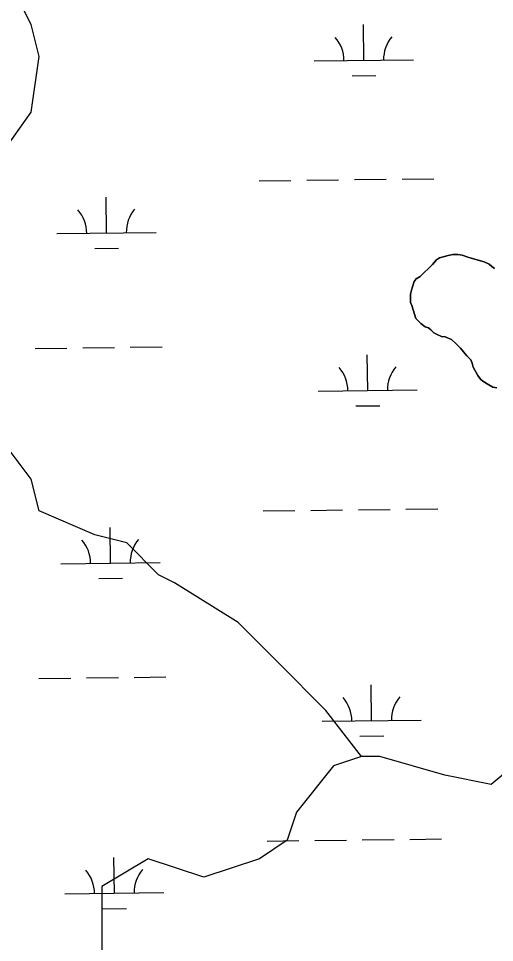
# Model space of a CAD drawing. Extents: x 3694830 to 3732949, y 415201 to 440970.
# Drawn here: x 3700126 to 3700606, y 433138 to 434069 of the extents above; entities that cross this region are included whole.
import ezdxf

# ---------------------------------------------------------------- set-up
doc = ezdxf.new("R2010")
doc.units = 0
doc.layers.add('V-TOPO-SHOR', color=7, linetype='Continuous')
doc.layers.add('V-WETL-SWMP', color=7, linetype='Continuous')

msp = doc.modelspace()

# ---------------------------------------------------------------- linework, layer by layer
at = {"layer": 'V-TOPO-SHOR'}
for points in [[(3700471.87, 433325.24), (3700436.16, 433371.86), (3700387.94, 433420.08), (3700347.76, 433460.26), (3700283.47, 433500.44), (3700267.4, 433508.48), (3700235.26, 433540.62), (3700203.11, 433548.66), (3700146.86, 433572.77), (3700138.82, 433604.91), (3700114.71, 433637.06), (3700082.57, 433645.09), (3700042.39, 433661.16), (3700042.39, 433701.35), (3700058.46, 433741.53), (3700098.64, 433781.71), (3700098.64, 433821.89), (3700098.64, 433870.11), (3700098.64, 433918.32), (3700138.82, 433974.58), (3700146.86, 434030.83), (3700138.82, 434062.97), (3700122.75, 434095.12), (3700088.42, 434129.54)], [(3700606.2, 433817.25), (3700603.48, 433819.09), (3700600.76, 433821.38), (3700595.76, 433823.67), (3700580.29, 433828.29), (3700573.47, 433830.6), (3700568.92, 433831.07), (3700563.91, 433831.09), (3700559.36, 433830.2), (3700550.7, 433827.96), (3700547.5, 433825.7), (3700543.38, 433821.16), (3700531.04, 433808.92), (3700526.93, 433806.66), (3700525.09, 433803.94), (3700523.25, 433798.48), (3700522.33, 433795.3), (3700521.4, 433791.21), (3700521.36, 433783.01), (3700522.71, 433779.82), (3700526.76, 433766.6), (3700531.74, 433761.56), (3700536.28, 433758.36), (3700539.47, 433757.43), (3700541.73, 433755.15), (3700544.91, 433752.4), (3700548.09, 433750.57), (3700552.64, 433748.73), (3700556.27, 433748.26), (3700562.64, 433745.5), (3700567.17, 433741.38), (3700571.71, 433736.8), (3700574.88, 433733.15), (3700578.05, 433729.04), (3700582.13, 433724.92), (3700583.48, 433721.73), (3700584.38, 433717.63), (3700589.35, 433709.41), (3700592.07, 433705.76), (3700594.33, 433703.47), (3700600.24, 433699.8), (3700604.33, 433697.51), (3700608.42, 433697.03)], [(3700660.19, 433345.29), (3700602.8, 433297.18), (3700556.04, 433306.54), (3700490.58, 433325.24), (3700471.87, 433325.24), (3700443.81, 433315.89), (3700406.4, 433269.13), (3700397.05, 433241.07), (3700369, 433222.36), (3700312.88, 433203.66), (3700256.77, 433222.36), (3700210, 433194.31), (3700210, 433147.55), (3700210, 433128.84)]]:
    msp.add_lwpolyline(points, dxfattribs=at)
at = {"layer": 'V-WETL-SWMP'}
for p, q in [((3700474.25, 434026.84), (3700473.82, 434062.84)), ((3700424.25, 434026.24), (3700524.25, 434027.44)), ((3700462.44, 434011.27), (3700486.43, 434011.55)), ((3700368.85, 433905.5), (3700400.84, 433905.88)), ((3700416.84, 433906.07), (3700448.84, 433906.46)), ((3700464.84, 433906.65), (3700496.84, 433907.03)), ((3700512.84, 433907.22), (3700544.83, 433907.6)), ((3700214.87, 433852.92), (3700214.44, 433888.92)), ((3700164.87, 433852.32), (3700264.87, 433853.52)), ((3700203.06, 433837.35), (3700227.05, 433837.63)), ((3700142.85, 433736.62), (3700174.84, 433737)), ((3700190.84, 433737.19), (3700222.84, 433737.57)), ((3700238.84, 433737.77), (3700270.84, 433738.15)), ((3700478.22, 433694.19), (3700477.79, 433730.18)), ((3700428.22, 433693.59), (3700528.22, 433694.78)), ((3700466.4, 433678.61), (3700490.4, 433678.9)), ((3700372.81, 433572.85), (3700404.81, 433573.23)), ((3700420.81, 433573.42), (3700452.81, 433573.8)), ((3700468.81, 433574), (3700500.81, 433574.38)), ((3700516.8, 433574.57), (3700548.8, 433574.95)), ((3700218.84, 433520.27), (3700218.41, 433556.27)), ((3700168.84, 433519.67), (3700268.84, 433520.86)), ((3700207.02, 433504.7), (3700231.02, 433504.98)), ((3700146.81, 433403.97), (3700178.81, 433404.35)), ((3700194.81, 433404.54), (3700226.81, 433404.92)), ((3700242.81, 433405.11), (3700274.8, 433405.5)), ((3700482.19, 433361.54), (3700481.76, 433397.53)), ((3700432.19, 433360.94), (3700532.18, 433362.13)), ((3700470.37, 433345.96), (3700494.37, 433346.25)), ((3700472.78, 433241.34), (3700504.77, 433241.73)), ((3700520.77, 433241.92), (3700552.77, 433242.3)), ((3700376.78, 433240.2), (3700408.78, 433240.58)), ((3700424.78, 433240.77), (3700456.78, 433241.15)), ((3700222.81, 433187.62), (3700222.38, 433223.61)), ((3700172.81, 433187.02), (3700272.8, 433188.21)), ((3700210.99, 433172.04), (3700234.99, 433172.33))]:
    msp.add_line(p, q, dxfattribs=at)
for points in [[(3700606.2, 433817.25), (3700603.48, 433819.09), (3700600.76, 433821.38), (3700595.76, 433823.67), (3700580.29, 433828.29), (3700573.47, 433830.6), (3700568.92, 433831.07), (3700563.91, 433831.09), (3700559.36, 433830.2), (3700550.7, 433827.96), (3700547.5, 433825.7), (3700543.38, 433821.16), (3700531.04, 433808.92), (3700526.93, 433806.66), (3700525.09, 433803.94), (3700523.25, 433798.48), (3700522.33, 433795.3), (3700521.4, 433791.21), (3700521.36, 433783.01), (3700522.71, 433779.82), (3700526.76, 433766.6), (3700531.74, 433761.56), (3700536.28, 433758.36), (3700539.47, 433757.43), (3700541.73, 433755.15), (3700544.91, 433752.4), (3700548.09, 433750.57), (3700552.64, 433748.73), (3700556.27, 433748.26), (3700562.64, 433745.5), (3700567.17, 433741.38), (3700571.71, 433736.8), (3700574.88, 433733.15), (3700578.05, 433729.04), (3700582.13, 433724.92), (3700583.48, 433721.73), (3700584.38, 433717.63), (3700589.35, 433709.41), (3700592.07, 433705.76), (3700594.33, 433703.47), (3700600.24, 433699.8), (3700604.33, 433697.51), (3700608.42, 433697.03)], [(3700539.47, 433757.43), (3700536.28, 433758.36), (3700531.74, 433761.56), (3700526.76, 433766.6), (3700522.71, 433779.82), (3700521.36, 433783.01), (3700521.4, 433791.21), (3700522.33, 433795.3), (3700523.25, 433798.48), (3700525.09, 433803.94), (3700526.93, 433806.66), (3700531.04, 433808.92), (3700543.38, 433821.16), (3700547.5, 433825.7), (3700550.7, 433827.96), (3700559.36, 433830.2), (3700563.91, 433831.09), (3700568.92, 433831.07), (3700573.47, 433830.6), (3700580.29, 433828.29), (3700595.76, 433823.67), (3700600.76, 433821.38), (3700603.48, 433819.09), (3700606.2, 433817.25)], [(3700608.42, 433697.03), (3700604.33, 433697.51), (3700600.24, 433699.8), (3700594.33, 433703.47), (3700592.07, 433705.76), (3700589.35, 433709.41), (3700584.38, 433717.63), (3700583.48, 433721.73), (3700582.13, 433724.92), (3700578.05, 433729.04), (3700574.88, 433733.15), (3700571.71, 433736.8), (3700567.17, 433741.38), (3700562.64, 433745.5), (3700556.27, 433748.26), (3700552.64, 433748.73), (3700548.09, 433750.57), (3700544.91, 433752.4), (3700541.73, 433755.15), (3700539.47, 433757.43)]]:
    msp.add_lwpolyline(points, dxfattribs=at)
for centre, start, end in [((3700419.01, 434026.65), 359.91153, 41.45519), ((3700529.48, 434027.97), 139.91153, 181.45518), ((3700159.63, 433852.74), 359.91153, 41.45519), ((3700270.1, 433854.05), 139.91153, 181.45518), ((3700422.97, 433694), 359.91153, 41.45519), ((3700533.45, 433695.32), 139.91153, 181.45518), ((3700163.59, 433520.08), 359.91153, 41.45519), ((3700274.07, 433521.4), 139.91153, 181.45518), ((3700426.94, 433361.35), 359.91153, 41.45519), ((3700537.42, 433362.67), 139.91153, 181.45518), ((3700167.56, 433187.43), 359.91153, 41.45519), ((3700278.04, 433188.75), 139.91153, 181.45518)]:
    msp.add_arc(centre, 35.25, start, end, dxfattribs=at)

doc.saveas('drawing.dxf')
